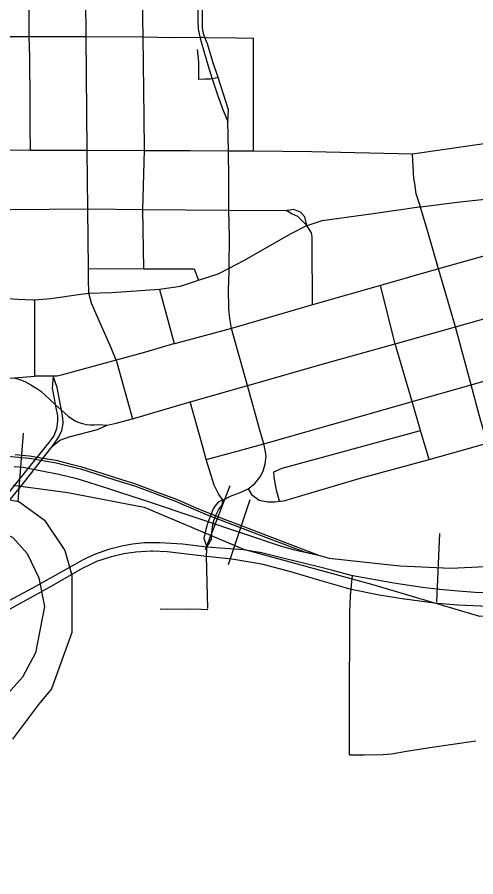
# Model space of a CAD drawing. Extents: x -1403959 to 81668, y -1400582 to 11018.
# Drawn here: x 7081.4 to 7130, y 8170.7 to 8261.8 of the extents above; entities that cross this region are included whole.
import ezdxf

# ---------------------------------------------------------------- set-up
doc = ezdxf.new("R2010")
doc.units = 0
for name, color, linetype in [('tdCiSectNmbr', 7, 'Continuous'), ('tdCiSectTwpRng', 7, 'Continuous'), ('tdCoSecRteBand', 7, 'Continuous'), ('tdCoSurfBitum', 7, 'Continuous')]:
    doc.layers.add(name, color=color, linetype=linetype)

msp = doc.modelspace()

# ---------------------------------------------------------------- linework, layer by layer
at = {"layer": 'tdCiSectNmbr'}
for points in [[(7144.482, 8240.308), (7140.631, 8239.176), (7138.398, 8238.554), (7132.25, 8236.866), (7126.071, 8235.147), (7119.927, 8233.376), (7112.713, 8231.337), (7104.111, 8228.84), (7098.075, 8227.209), (7097.98, 8227.184), (7095, 8226.327), (7091.91, 8225.48), (7086.059, 8223.869)], [(7093.622, 8219.233), (7099.731, 8221.052), (7099.771, 8221.063), (7105.807, 8222.788), (7105.835, 8222.796), (7114.221, 8225.176), (7121.472, 8227.2), (7127.856, 8229.014), (7133.875, 8230.706), (7140.056, 8232.49), (7146.188, 8234.228)], [(7067.217, 8232.226), (7071.155, 8232.251), (7076.604, 8232.229), (7076.951, 8232.217), (7081.464, 8231.928), (7083.15, 8231.87)], [(7083.15, 8231.87), (7083.264, 8231.866), (7084.972, 8231.989), (7088.157, 8232.466), (7089.019, 8232.574)], [(7091.91, 8225.48), (7091.386, 8226.778), (7089.98, 8229.898), (7089.276, 8231.503), (7089.019, 8232.574), (7089.017, 8232.637)], [(7076.946, 8223.52), (7080.396, 8223.559), (7081.106, 8223.611), (7083.297, 8223.771)], [(7086.059, 8223.869), (7085.648, 8223.773), (7085.512, 8223.767), (7085.236, 8223.764), (7084.924, 8223.76), (7084.506, 8223.755), (7083.297, 8223.771)], [(7085.236, 8223.764), (7085.117, 8222.504), (7085.327, 8221.398), (7085.446, 8220.779), (7085.514, 8220.428)], [(7086.034, 8220.525), (7085.655, 8222.574), (7085.236, 8223.764)], [(7085.514, 8220.428), (7085.681, 8219.555), (7085.696, 8219.041), (7085.58, 8218.203), (7085.291, 8217.443), (7084.763, 8216.757), (7084.434, 8216.346)], [(7084.872, 8215.999), (7085.135, 8216.336), (7085.807, 8217.34), (7086.155, 8218.024), (7086.285, 8218.752), (7086.253, 8219.338), (7086.098, 8220.178), (7086.034, 8220.525)], [(7085.135, 8216.336), (7085.419, 8216.589), (7085.725, 8216.814), (7085.941, 8216.98), (7087.011, 8217.365), (7087.188, 8217.427), (7089.933, 8218.134), (7090.952, 8218.572)], [(7090.952, 8218.572), (7091.893, 8218.805), (7093.622, 8219.233)], [(7084.434, 8216.346), (7080.852, 8211.869), (7076.001, 8205.616), (7074.073, 8203.104)], [(7074.538, 8202.825), (7076.067, 8204.82), (7078.076, 8207.578), (7081.953, 8212.258), (7084.872, 8215.999)], [(7095.814, 8206.105), (7094.906, 8206.099), (7093.633, 8205.951), (7092.497, 8205.762), (7091.088, 8205.383), (7089.605, 8204.879), (7088.67, 8204.427)], [(7101.492, 8205.653), (7098.913, 8205.962), (7096.515, 8206.109), (7095.814, 8206.105)], [(7089.002, 8203.74), (7089.837, 8204.142), (7091.414, 8204.637), (7092.708, 8204.973), (7093.97, 8205.163), (7095.579, 8205.257), (7095.802, 8205.249)], [(7095.802, 8205.249), (7097.293, 8205.194), (7101.475, 8204.696)], [(7107.15, 8205.065), (7107.095, 8205.078), (7105.391, 8205.352), (7101.492, 8205.653)], [(7116.969, 8202.603), (7116.94, 8202.608), (7114.867, 8203.175), (7113.195, 8203.606), (7109.83, 8204.395), (7107.15, 8205.065)], [(7088.67, 8204.427), (7088.385, 8204.29), (7083.042, 8201.292), (7079.992, 8199.673), (7075.007, 8196.822), (7072.999, 8195.708), (7071.947, 8195.245), (7070.779, 8194.94), (7069.809, 8194.809), (7069.252, 8194.8)], [(7101.489, 8204.694), (7104.161, 8204.416), (7106.914, 8203.932)], [(7075.581, 8196.264), (7078.983, 8198.169), (7084.82, 8201.418), (7088.333, 8203.417), (7089.002, 8203.74)], [(7106.914, 8203.932), (7107.453, 8203.837), (7110.366, 8203.049), (7113.71, 8202.06), (7116.644, 8201.231)], [(7122.692, 8201.624), (7121.325, 8201.829), (7116.969, 8202.603)], [(7135.831, 8200.786), (7133.22, 8200.745), (7131.548, 8200.798), (7129.949, 8200.84), (7128.14, 8200.987), (7126.152, 8201.166), (7124.354, 8201.376), (7122.692, 8201.624)], [(7116.644, 8201.231), (7116.799, 8201.187), (7119.758, 8200.588), (7122.429, 8200.177), (7122.486, 8200.17)], [(7122.486, 8200.17), (7125.595, 8199.757), (7128.108, 8199.546), (7130.559, 8199.41), (7133.988, 8199.315), (7135.85, 8199.335)]]:
    msp.add_lwpolyline(points, dxfattribs=at)
at = {"layer": 'tdCiSectTwpRng'}
for points in [[(7082.804, 8247.738), (7082.785, 8250.166), (7082.785, 8252.842), (7082.75, 8257.632), (7082.685, 8259.775), (7082.621, 8271.868), (7082.65, 8283.875), (7082.665, 8290.939)], [(7088.81, 8247.746), (7088.723, 8259.777), (7088.628, 8271.818), (7088.578, 8283.935), (7088.578, 8283.935)], [(7094.752, 8259.734), (7094.661, 8265.732), (7094.659, 8271.903), (7094.66, 8283.492), (7094.66, 8283.898)], [(7098.552, 8281.305), (7098.969, 8280.856), (7099.404, 8280.172), (7099.805, 8279.423), (7100.099, 8278.608), (7100.283, 8277.87), (7100.348, 8276.73), (7100.413, 8274.526), (7100.456, 8271.836), (7100.511, 8268.379), (7100.531, 8265.8), (7100.565, 8261.408), (7100.598, 8260.605), (7100.685, 8260.051), (7100.775, 8259.695), (7100.935, 8259.063), (7101.695, 8256.533), (7102.085, 8255.311), (7102.629, 8253.612), (7103.226, 8251.928), (7103.742, 8250.775)], [(7101.254, 8259.779), (7101.184, 8259.953), (7101.054, 8260.681), (7101.076, 8265.806), (7101.065, 8270.844), (7101.042, 8271.831), (7100.935, 8276.35), (7100.913, 8277.468), (7100.745, 8278.431)], [(7070.72, 8259.726), (7070.72, 8259.726), (7076.774, 8259.775), (7082.685, 8259.775), (7088.723, 8259.777), (7094.752, 8259.734), (7097.916, 8259.67)], [(7094.88, 8251.267), (7094.752, 8259.734)], [(7097.916, 8259.67), (7097.918, 8259.67), (7100.775, 8259.695), (7101.046, 8259.698)], [(7101.046, 8259.698), (7101.049, 8259.698), (7101.288, 8259.693), (7104.648, 8259.627)], [(7103.742, 8250.775), (7103.791, 8251.994), (7103.28, 8253.655), (7102.694, 8255.43), (7102.14, 8257.108), (7101.565, 8258.997), (7101.288, 8259.693), (7101.254, 8259.779)], [(7104.648, 8259.627), (7104.651, 8259.627), (7106.441, 8259.624)], [(7106.437, 8247.646), (7106.441, 8259.624)], [(7102.694, 8255.43), (7102.085, 8255.311), (7101.874, 8255.269), (7101.326, 8255.242), (7100.674, 8255.231), (7100.647, 8257.072), (7100.523, 8258.4)], [(7094.901, 8247.707), (7094.88, 8251.267)], [(7103.816, 8247.667), (7103.742, 8250.775)], [(7106.437, 8247.646), (7112.634, 8247.586), (7123.304, 8247.336), (7135.516, 8249.097)], [(7065.628, 8247.665), (7066.213, 8247.67), (7070.856, 8247.711), (7076.936, 8247.777), (7082.804, 8247.738), (7088.81, 8247.746), (7094.901, 8247.707), (7099.717, 8247.691), (7103.816, 8247.667)], [(7088.911, 8241.521), (7088.81, 8247.746)], [(7094.841, 8235.151), (7094.734, 8241.437), (7094.901, 8247.707)], [(7103.816, 8247.667), (7106.437, 8247.646)], [(7103.848, 8241.377), (7103.84, 8244.646), (7103.816, 8247.667)], [(7123.532, 8244.209), (7123.458, 8244.683), (7123.304, 8247.336)], [(7124.162, 8241.676), (7124.146, 8241.729), (7123.704, 8243.114), (7123.532, 8244.209)], [(7123.994, 8241.707), (7124.146, 8241.729), (7128.347, 8242.267), (7131.332, 8242.59), (7135.132, 8243.006), (7137.139, 8243.192), (7137.14, 8243.192)], [(7076.604, 8241.401), (7076.604, 8241.401), (7088.911, 8241.521), (7094.734, 8241.437), (7103.848, 8241.377), (7109.998, 8241.329)], [(7088.976, 8235.19), (7088.911, 8241.521)], [(7103.893, 8238.131), (7103.894, 8238.507), (7103.848, 8241.377)], [(7110.109, 8241.347), (7109.998, 8241.329)], [(7112.114, 8239.744), (7111.906, 8240.667), (7111.429, 8241.152), (7110.714, 8241.444), (7110.109, 8241.347)], [(7112.133, 8239.75), (7113.73, 8240.283), (7119.13, 8241.021), (7123.994, 8241.707)], [(7124.849, 8239.325), (7124.162, 8241.676)], [(7109.998, 8241.329), (7110.552, 8240.998), (7111.106, 8240.721), (7112.114, 8239.744)], [(7103.869, 8235.235), (7105.436, 8236.036), (7110.452, 8238.913), (7112.114, 8239.744)], [(7112.669, 8237.333), (7112.66, 8238.552), (7112.583, 8238.982), (7112.114, 8239.744)], [(7131.232, 8216.653), (7130.397, 8219.526), (7129.503, 8222.862), (7127.856, 8229.014), (7126.071, 8235.147), (7124.849, 8239.325)], [(7103.873, 8235.336), (7103.889, 8235.765), (7103.893, 8238.087)], [(7103.893, 8238.087), (7103.893, 8238.131)], [(7112.713, 8231.337), (7112.691, 8232.889), (7112.691, 8234.243), (7112.686, 8234.99), (7112.669, 8237.333)], [(7089.017, 8232.637), (7088.97, 8233.991), (7088.976, 8235.19), (7088.976, 8235.19)], [(7088.976, 8235.19), (7094.841, 8235.151), (7098.462, 8235.136), (7098.758, 8235.136)], [(7098.758, 8235.136), (7100.155, 8235.136), (7100.621, 8233.952)], [(7100.621, 8233.952), (7102.697, 8234.636), (7103.869, 8235.235)], [(7103.829, 8233.732), (7103.859, 8234.959)], [(7103.859, 8234.959), (7103.869, 8235.235), (7103.873, 8235.336)], [(7089.019, 8232.574), (7091.45, 8232.651), (7096.497, 8232.989), (7098.728, 8233.328), (7100.621, 8233.952)], [(7104.111, 8228.84), (7103.938, 8229.871), (7103.831, 8230.888), (7103.813, 8233.074), (7103.829, 8233.732)], [(7121.472, 8227.2), (7119.927, 8233.376)], [(7089.019, 8232.574), (7089.019, 8232.574)], [(7096.515, 8232.924), (7096.497, 8232.989)], [(7098.075, 8227.21), (7096.515, 8232.924)], [(7083.297, 8223.771), (7083.264, 8231.866)], [(7105.807, 8222.788), (7104.111, 8228.84)], [(7123.275, 8221.083), (7121.472, 8227.2), (7121.472, 8227.2)], [(7123.275, 8221.083), (7129.503, 8222.862), (7135.67, 8224.618), (7141.778, 8226.293)], [(7091.91, 8225.48), (7093.622, 8219.233)], [(7081.106, 8223.611), (7081.704, 8223.406), (7082.285, 8223.157), (7082.847, 8222.867), (7083.386, 8222.536), (7083.899, 8222.166), (7084.383, 8221.76), (7085.446, 8220.779)], [(7107.136, 8218.037), (7105.807, 8222.788)], [(7085.446, 8220.779), (7086.098, 8220.178), (7086.466, 8219.838), (7086.804, 8219.535), (7087.171, 8219.269), (7087.564, 8219.041), (7087.942, 8218.869), (7088.335, 8218.738), (7088.741, 8218.649), (7089.153, 8218.604), (7089.568, 8218.602), (7089.981, 8218.643), (7090.952, 8218.572)], [(7100.561, 8218.164), (7099.731, 8221.052)], [(7107.537, 8216.602), (7122.171, 8220.768), (7123.275, 8221.083)], [(7125.054, 8214.922), (7124.165, 8218.002), (7123.275, 8221.083)], [(7125.054, 8214.922), (7131.232, 8216.653), (7137.352, 8218.395), (7143.473, 8220.137), (7146.481, 8221.006)], [(7101.442, 8214.952), (7101.099, 8216.294), (7100.561, 8218.164)], [(7107.537, 8216.602), (7107.136, 8218.037)], [(7109.211, 8210.514), (7108.892, 8211.674), (7108.648, 8213.067), (7108.616, 8213.642), (7109.477, 8214.014), (7124.165, 8218.002)], [(7103.209, 8210.624), (7104.081, 8211.1), (7105.027, 8211.422), (7105.901, 8211.832), (7106.597, 8212.385), (7107.15, 8213.108), (7107.462, 8213.697), (7107.703, 8214.491), (7107.792, 8215.24), (7107.703, 8215.954), (7107.537, 8216.602)], [(7104.341, 8215.711), (7107.537, 8216.602)], [(7101.442, 8214.952), (7104.341, 8215.711)], [(7103.209, 8210.624), (7102.74, 8211.286), (7102.275, 8212.222), (7101.442, 8214.952)], [(7109.321, 8210.527), (7109.658, 8210.567), (7112.53, 8211.418), (7117.913, 8212.993), (7125.054, 8214.922)], [(7105.901, 8211.832), (7106.254, 8211.227), (7107.063, 8210.631), (7107.956, 8210.44), (7108.765, 8210.461), (7109.211, 8210.514), (7109.321, 8210.527)], [(7103.209, 8210.624), (7102.741, 8210.463), (7102.354, 8209.976), (7102.169, 8209.707), (7101.985, 8209.237), (7101.584, 8208.139), (7101.484, 8207.768), (7101.415, 8207.509), (7101.182, 8206.586), (7101.492, 8205.653)], [(7101.492, 8205.653), (7101.996, 8206.5), (7102.029, 8207.162), (7102.154, 8208.031), (7102.287, 8208.582), (7102.489, 8209.102), (7102.758, 8209.606), (7103.178, 8210.161), (7103.209, 8210.624)], [(7101.614, 8199.133), (7101.489, 8204.694), (7101.491, 8205.363)], [(7101.491, 8205.363), (7101.492, 8205.653)], [(7116.88, 8201.996), (7116.94, 8202.608)], [(7116.629, 8183.634), (7116.618, 8188.325), (7116.661, 8198.706), (7116.716, 8200.52), (7116.799, 8201.187), (7116.88, 8201.996)], [(7096.578, 8199.104), (7097.354, 8199.087), (7099.574, 8199.105), (7100.923, 8199.069), (7101.616, 8199.052)], [(7116.629, 8183.634), (7118.193, 8183.624), (7120.169, 8183.656), (7121.059, 8183.732), (7122.666, 8184.004), (7125.153, 8184.416), (7129.996, 8185.111)]]:
    msp.add_lwpolyline(points, dxfattribs=at)
at = {"layer": 'tdCoSecRteBand'}
for p, q in [((7081.504, 8210.512), (7082.09, 8217.743)), ((7080.972, 8212.222), (7086.773, 8211.441)), ((7101.383, 8205.393), (7103.967, 8212.172)), ((7103.788, 8203.803), (7106.093, 8210.681)), ((7125.881, 8199.861), (7126.205, 8207.108))]:
    msp.add_line(p, q, dxfattribs=at)
for points in [[(7079.648, 8215.363), (7082.689, 8215.083), (7085.524, 8214.598), (7088.117, 8213.945), (7092.432, 8212.576), (7093.936, 8212.099), (7098.189, 8210.513), (7098.838, 8210.232), (7101.547, 8209.058), (7105.314, 8207.622), (7108.467, 8206.428), (7111.75, 8205.197), (7113.325, 8204.784), (7114.454, 8204.488), (7119.979, 8203.884), (7121.953, 8203.668), (7127.362, 8203.425), (7131.018, 8203.593)], [(7081.183, 8215.476), (7082.704, 8215.336), (7084.121, 8215.094), (7085.539, 8214.851), (7086.835, 8214.525), (7088.132, 8214.198), (7090.289, 8213.514), (7092.447, 8212.829), (7093.951, 8212.352), (7096.078, 8211.559), (7098.204, 8210.766), (7098.853, 8210.485), (7100.207, 8209.898), (7101.562, 8209.311), (7103.445, 8208.593), (7105.329, 8207.875), (7113.325, 8204.784), (7114.454, 8204.488), (7119.979, 8203.884), (7121.953, 8203.668), (7127.362, 8203.425), (7131.018, 8203.593)], [(7081.094, 8214.184), (7082.032, 8214.108), (7084.035, 8213.753), (7085.81, 8213.398), (7087.737, 8212.916), (7091.084, 8211.851), (7092.261, 8211.476), (7094.66, 8210.71), (7100.644, 8208.682), (7105.487, 8207.059), (7109.265, 8205.791), (7110.786, 8205.36), (7113.325, 8204.784)], [(7081.094, 8214.184), (7082.032, 8214.108), (7084.035, 8213.753), (7085.81, 8213.398), (7087.737, 8212.916), (7091.084, 8211.851), (7092.261, 8211.476), (7094.66, 8210.71), (7100.644, 8208.682), (7105.487, 8207.059), (7109.265, 8205.791), (7110.786, 8205.36), (7113.325, 8204.784)], [(7086.773, 8211.441), (7094.864, 8209.892), (7105.389, 8205.433), (7118.972, 8201.729)], [(7118.972, 8201.729), (7130.417, 8198.337), (7137.749, 8198.621)]]:
    msp.add_lwpolyline(points, dxfattribs=at)
at = {"layer": 'tdCoSurfBitum'}
for points in [[(7078.972, 8210.951), (7081.567, 8210.487), (7084.312, 8208.496), (7086.445, 8205.285), (7087.203, 8202.688), (7087.191, 8196.58), (7085.041, 8190.63), (7083.663, 8188.954), (7080.907, 8185.296)], [(7043.904, 8163.237), (7043.003, 8171.026), (7043.016, 8177.439), (7044.093, 8181.101), (7047.619, 8188.575), (7052.062, 8195.283), (7055.428, 8198.482), (7059.865, 8202.289), (7065.369, 8205.484), (7069.344, 8207.613), (7071.636, 8208.371), (7074.538, 8208.365), (7078.813, 8207.745), (7080.949, 8206.672), (7082.473, 8204.988), (7083.689, 8202.39), (7084.295, 8199.335), (7083.368, 8194.451), (7081.989, 8191.858), (7078.928, 8188.506), (7072.502, 8183.024), (7070.05, 8178.295), (7069.276, 8173.411), (7068.201, 8170.36)]]:
    msp.add_lwpolyline(points, dxfattribs=at)

doc.saveas('drawing.dxf')
